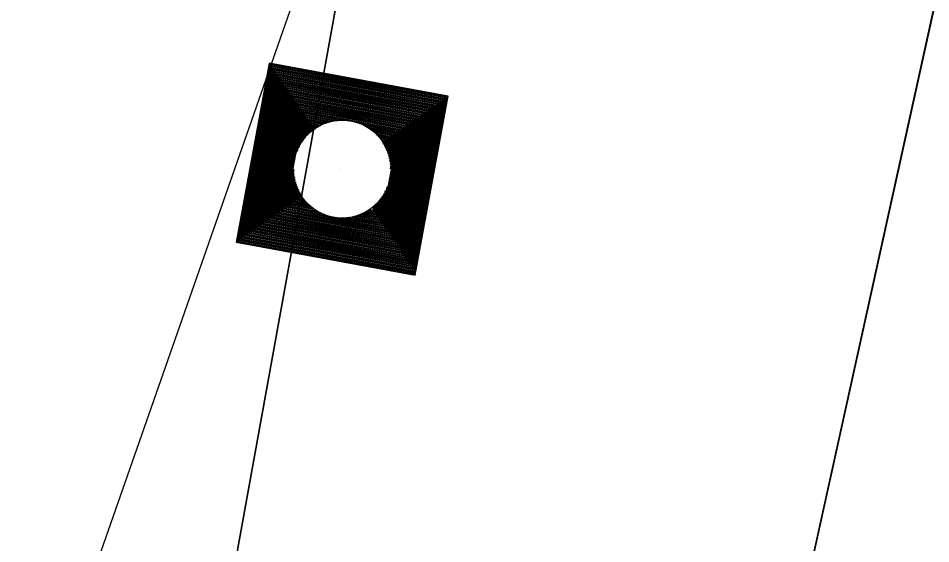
# Model space of a CAD drawing. Extents: x 14104283 to 14120882, y 8635219 to 8671666.
# Drawn here: x 14107735.23 to 14107769.07, y 8638814.99 to 8638834.46 of the extents above; entities that cross this region are included whole.
import ezdxf

# ---------------------------------------------------------------- set-up
doc = ezdxf.new("R2010")
doc.units = 0
for name, color, linetype in [('Default', 7, 'Continuous'), ('dsnCellElements', 7, 'Continuous'), ('dsnNonPlotable', 7, 'Continuous'), ('dsnPaintRemoveDoubleCenterLineYellow', 7, 'Continuous'), ('dsnShadingPaved', 7, 'Continuous'), ('dsnStdLabel', 7, 'Continuous'), ('dsnTapePlaceChannelizingYellow', 7, 'Continuous'), ('dsnTapeRemoveChannelizingWhite', 7, 'Continuous')]:
    doc.layers.add(name, color=color, linetype=linetype)

msp = doc.modelspace()

# ---------------------------------------------------------------- linework, layer by layer
at = {"layer": 'Default'}
msp.add_line((14107763.781, 8638927.41), (14107707.571, 8638617.247), dxfattribs=at)
at = {"layer": 'dsnCellElements'}
msp.add_circle((14107747.244, 8638828.87), 1.815, dxfattribs=at)
at = {"layer": 'dsnNonPlotable'}
msp.add_line((14107747.181, 8638828.882), (14107747.181, 8638828.878), dxfattribs=at)
at = {"layer": 'dsnPaintRemoveDoubleCenterLineYellow'}
msp.add_line((14107756.203, 8638776.049), (14107788.365, 8638921.68), dxfattribs=at)
at = {"layer": 'dsnShadingPaved'}
msp.add_lwpolyline([(14107828.524, 8639053.566), (14107818.038, 8639056.041), (14107720.435, 8638614.092), (14107731.396, 8638611.426)], close=True, dxfattribs=at)
at = {"layer": 'dsnStdLabel'}
for points in [[(14107749.946, 8638824.946), (14107751.168, 8638831.572), (14107744.542, 8638832.795), (14107743.319, 8638826.168), (14107749.946, 8638824.946)], [(14107749.942, 8638824.946), (14107751.164, 8638831.569), (14107744.545, 8638832.79), (14107743.323, 8638826.171), (14107749.946, 8638824.949)], [(14107749.938, 8638824.947), (14107751.16, 8638831.566), (14107744.548, 8638832.786), (14107743.328, 8638826.174), (14107749.947, 8638824.953)], [(14107749.93, 8638825.104), (14107751.117, 8638831.537), (14107744.577, 8638832.744), (14107743.37, 8638826.203), (14107749.953, 8638824.989)], [(14107749.901, 8638825.146), (14107751.075, 8638831.508), (14107744.606, 8638832.702), (14107743.412, 8638826.232), (14107749.96, 8638825.024)], [(14107749.872, 8638825.188), (14107751.033, 8638831.479), (14107744.635, 8638832.659), (14107743.455, 8638826.262), (14107749.967, 8638825.06)], [(14107749.843, 8638825.23), (14107750.991, 8638831.45), (14107744.664, 8638832.617), (14107743.497, 8638826.291), (14107749.93, 8638825.104)], [(14107749.814, 8638825.273), (14107750.948, 8638831.421), (14107744.693, 8638832.575), (14107743.539, 8638826.32), (14107749.901, 8638825.146)], [(14107749.785, 8638825.315), (14107750.906, 8638831.392), (14107744.722, 8638832.533), (14107743.581, 8638826.349), (14107749.872, 8638825.188)], [(14107749.756, 8638825.357), (14107750.864, 8638831.362), (14107744.751, 8638832.49), (14107743.624, 8638826.378), (14107749.843, 8638825.23)], [(14107749.727, 8638825.4), (14107750.821, 8638831.333), (14107744.781, 8638832.448), (14107743.666, 8638826.407), (14107749.814, 8638825.273)], [(14107749.697, 8638825.442), (14107750.779, 8638831.304), (14107744.81, 8638832.406), (14107743.708, 8638826.436), (14107749.785, 8638825.315)], [(14107749.668, 8638825.484), (14107750.737, 8638831.275), (14107744.839, 8638832.363), (14107743.751, 8638826.465), (14107749.756, 8638825.357)], [(14107749.639, 8638825.526), (14107750.695, 8638831.246), (14107744.868, 8638832.321), (14107743.793, 8638826.494), (14107749.727, 8638825.4)], [(14107749.61, 8638825.569), (14107750.652, 8638831.217), (14107744.897, 8638832.279), (14107743.835, 8638826.523), (14107749.697, 8638825.442)], [(14107749.581, 8638825.611), (14107750.61, 8638831.188), (14107744.926, 8638832.237), (14107743.877, 8638826.553), (14107749.668, 8638825.484)], [(14107749.552, 8638825.653), (14107750.568, 8638831.159), (14107744.955, 8638832.194), (14107743.92, 8638826.582), (14107749.639, 8638825.526)], [(14107749.523, 8638825.696), (14107750.525, 8638831.13), (14107744.984, 8638832.152), (14107743.962, 8638826.611), (14107749.61, 8638825.569)], [(14107749.494, 8638825.738), (14107750.483, 8638831.1), (14107745.013, 8638832.11), (14107744.004, 8638826.64), (14107749.581, 8638825.611)], [(14107749.465, 8638825.78), (14107750.441, 8638831.071), (14107745.043, 8638832.067), (14107744.047, 8638826.669), (14107749.552, 8638825.653)], [(14107749.435, 8638825.822), (14107750.399, 8638831.042), (14107745.072, 8638832.025), (14107744.089, 8638826.698), (14107749.523, 8638825.696)], [(14107749.406, 8638825.865), (14107750.356, 8638831.013), (14107745.101, 8638831.983), (14107744.131, 8638826.727), (14107749.494, 8638825.738)], [(14107749.377, 8638825.907), (14107750.314, 8638830.984), (14107745.13, 8638831.941), (14107744.173, 8638826.756), (14107749.465, 8638825.78)], [(14107749.348, 8638825.949), (14107750.272, 8638830.955), (14107745.159, 8638831.898), (14107744.216, 8638826.785), (14107749.435, 8638825.822)], [(14107749.319, 8638825.991), (14107750.229, 8638830.926), (14107745.188, 8638831.856), (14107744.258, 8638826.815), (14107749.406, 8638825.865)], [(14107749.29, 8638826.034), (14107750.187, 8638830.897), (14107745.217, 8638831.814), (14107744.3, 8638826.844), (14107749.377, 8638825.907)], [(14107749.261, 8638826.076), (14107750.145, 8638830.868), (14107745.246, 8638831.771), (14107744.342, 8638826.873), (14107749.348, 8638825.949)], [(14107749.232, 8638826.118), (14107750.103, 8638830.838), (14107745.275, 8638831.729), (14107744.385, 8638826.902), (14107749.319, 8638825.991)], [(14107749.203, 8638826.161), (14107750.06, 8638830.809), (14107745.305, 8638831.687), (14107744.427, 8638826.931), (14107749.29, 8638826.034)], [(14107749.173, 8638826.203), (14107750.018, 8638830.78), (14107745.334, 8638831.645), (14107744.469, 8638826.96), (14107749.261, 8638826.076)], [(14107749.144, 8638826.245), (14107749.976, 8638830.751), (14107745.363, 8638831.602), (14107744.512, 8638826.989), (14107749.232, 8638826.118)], [(14107749.115, 8638826.287), (14107749.933, 8638830.722), (14107745.392, 8638831.56), (14107744.554, 8638827.018), (14107749.203, 8638826.161)], [(14107749.086, 8638826.33), (14107749.891, 8638830.693), (14107745.421, 8638831.518), (14107744.596, 8638827.047), (14107749.173, 8638826.203)], [(14107749.057, 8638826.372), (14107749.849, 8638830.664), (14107745.45, 8638831.475), (14107744.638, 8638827.077), (14107749.144, 8638826.245)], [(14107749.028, 8638826.414), (14107749.807, 8638830.635), (14107745.479, 8638831.433), (14107744.681, 8638827.106), (14107749.115, 8638826.287)], [(14107748.999, 8638826.457), (14107749.764, 8638830.606), (14107745.508, 8638831.391), (14107744.723, 8638827.135), (14107749.086, 8638826.33)], [(14107748.97, 8638826.499), (14107749.722, 8638830.576), (14107745.537, 8638831.349), (14107744.765, 8638827.164), (14107749.057, 8638826.372)], [(14107748.941, 8638826.541), (14107749.68, 8638830.547), (14107745.567, 8638831.306), (14107744.808, 8638827.193), (14107749.028, 8638826.414)], [(14107748.911, 8638826.583), (14107749.638, 8638830.518), (14107745.596, 8638831.264), (14107744.85, 8638827.222), (14107748.999, 8638826.457)], [(14107748.882, 8638826.626), (14107749.595, 8638830.489), (14107745.625, 8638831.222), (14107744.892, 8638827.251), (14107748.97, 8638826.499)], [(14107748.853, 8638826.668), (14107749.553, 8638830.46), (14107745.654, 8638831.179), (14107744.934, 8638827.28), (14107748.941, 8638826.541)], [(14107748.824, 8638826.71), (14107749.511, 8638830.431), (14107745.683, 8638831.137), (14107744.977, 8638827.309), (14107748.911, 8638826.583)], [(14107748.795, 8638826.753), (14107749.468, 8638830.402), (14107745.712, 8638831.095), (14107745.019, 8638827.339), (14107748.882, 8638826.626)], [(14107748.766, 8638826.795), (14107749.426, 8638830.373), (14107745.741, 8638831.053), (14107745.061, 8638827.368), (14107748.853, 8638826.668)], [(14107748.737, 8638826.837), (14107749.384, 8638830.344), (14107745.77, 8638831.01), (14107745.104, 8638827.397), (14107748.824, 8638826.71)], [(14107748.708, 8638826.879), (14107749.342, 8638830.314), (14107745.799, 8638830.968), (14107745.146, 8638827.426), (14107748.795, 8638826.753)], [(14107747.231, 8638830.667), (14107745.829, 8638830.926), (14107745.57, 8638829.523)], [(14107747.074, 8638830.659), (14107745.858, 8638830.883), (14107745.633, 8638829.667)], [(14107746.956, 8638830.644), (14107745.887, 8638830.841), (14107745.689, 8638829.772)], [(14107746.858, 8638830.625), (14107745.916, 8638830.799), (14107745.742, 8638829.857)], [(14107746.772, 8638830.604), (14107745.945, 8638830.757), (14107745.792, 8638829.93)], [(14107746.695, 8638830.581), (14107745.974, 8638830.714), (14107745.841, 8638829.993)], [(14107746.625, 8638830.557), (14107746.003, 8638830.672), (14107745.888, 8638830.05)], [(14107746.561, 8638830.532), (14107746.032, 8638830.63), (14107745.935, 8638830.101)], [(14107746.501, 8638830.506), (14107746.061, 8638830.587), (14107745.98, 8638830.148)], [(14107746.445, 8638830.48), (14107746.091, 8638830.545), (14107746.025, 8638830.191)], [(14107749.041, 8638828.883), (14107749.299, 8638830.285), (14107747.897, 8638830.544)], [(14107746.392, 8638830.453), (14107746.12, 8638830.503), (14107746.069, 8638830.23)], [(14107746.343, 8638830.425), (14107746.149, 8638830.461), (14107746.113, 8638830.267)], [(14107746.296, 8638830.397), (14107746.178, 8638830.418), (14107746.156, 8638830.301)], [(14107746.251, 8638830.368), (14107746.207, 8638830.376), (14107746.199, 8638830.332)], [(14107749.033, 8638829.04), (14107749.257, 8638830.256), (14107748.041, 8638830.481)], [(14107749.017, 8638829.158), (14107749.215, 8638830.227), (14107748.145, 8638830.424)], [(14107748.999, 8638829.256), (14107749.172, 8638830.198), (14107748.231, 8638830.372)], [(14107748.978, 8638829.342), (14107749.13, 8638830.169), (14107748.303, 8638830.321)], [(14107748.955, 8638829.419), (14107749.088, 8638830.14), (14107748.367, 8638830.273)], [(14107748.931, 8638829.489), (14107749.046, 8638830.111), (14107748.424, 8638830.225)], [(14107748.906, 8638829.553), (14107749.003, 8638830.082), (14107748.475, 8638830.179)], [(14107748.88, 8638829.613), (14107748.961, 8638830.052), (14107748.521, 8638830.134)], [(14107748.853, 8638829.669), (14107748.919, 8638830.023), (14107748.564, 8638830.089)], [(14107748.826, 8638829.722), (14107748.876, 8638829.994), (14107748.604, 8638830.045)], [(14107748.798, 8638829.771), (14107748.834, 8638829.965), (14107748.64, 8638830.001)], [(14107748.77, 8638829.818), (14107748.792, 8638829.936), (14107748.674, 8638829.958)], [(14107748.741, 8638829.863), (14107748.75, 8638829.907), (14107748.706, 8638829.915)], [(14107745.447, 8638828.857), (14107745.188, 8638827.455), (14107746.59, 8638827.196)], [(14107745.455, 8638828.7), (14107745.23, 8638827.484), (14107746.447, 8638827.26)], [(14107745.47, 8638828.583), (14107745.273, 8638827.513), (14107746.342, 8638827.316)], [(14107745.489, 8638828.484), (14107745.315, 8638827.542), (14107746.257, 8638827.369)], [(14107745.51, 8638828.398), (14107745.357, 8638827.571), (14107746.184, 8638827.419)], [(14107745.533, 8638828.322), (14107745.4, 8638827.601), (14107746.121, 8638827.468)], [(14107745.557, 8638828.252), (14107745.442, 8638827.63), (14107746.064, 8638827.515)], [(14107745.582, 8638828.187), (14107745.484, 8638827.659), (14107746.013, 8638827.561)], [(14107748.679, 8638826.922), (14107748.918, 8638828.217)], [(14107745.608, 8638828.127), (14107745.526, 8638827.688), (14107745.966, 8638827.607)], [(14107745.634, 8638828.071), (14107745.569, 8638827.717), (14107745.923, 8638827.652)], [(14107745.661, 8638828.019), (14107745.611, 8638827.746), (14107745.884, 8638827.696)], [(14107745.689, 8638827.969), (14107745.653, 8638827.775), (14107745.847, 8638827.739)], [(14107745.717, 8638827.922), (14107745.696, 8638827.804), (14107745.813, 8638827.783)], [(14107745.746, 8638827.877), (14107745.738, 8638827.833), (14107745.782, 8638827.825)], [(14107748.591, 8638827.049), (14107748.745, 8638827.883)], [(14107748.62, 8638827.006), (14107748.798, 8638827.968)], [(14107748.649, 8638826.964), (14107748.854, 8638828.073)], [(14107748.388, 8638827.345), (14107748.418, 8638827.51)], [(14107748.417, 8638827.302), (14107748.462, 8638827.55)], [(14107748.446, 8638827.26), (14107748.507, 8638827.592)], [(14107748.475, 8638827.218), (14107748.553, 8638827.639)], [(14107748.504, 8638827.175), (14107748.599, 8638827.69)], [(14107748.533, 8638827.133), (14107748.646, 8638827.747)], [(14107748.562, 8638827.091), (14107748.695, 8638827.811)], [(14107747.792, 8638827.159), (14107748.62, 8638827.006)], [(14107747.862, 8638827.183), (14107748.591, 8638827.049)], [(14107747.927, 8638827.208), (14107748.562, 8638827.091)], [(14107747.986, 8638827.234), (14107748.533, 8638827.133)], [(14107748.042, 8638827.261), (14107748.504, 8638827.175)], [(14107748.095, 8638827.288), (14107748.475, 8638827.218)], [(14107748.145, 8638827.316), (14107748.446, 8638827.26)], [(14107748.192, 8638827.344), (14107748.417, 8638827.302)], [(14107748.236, 8638827.372), (14107748.388, 8638827.345)], [(14107747.257, 8638827.073), (14107748.766, 8638826.795)], [(14107747.413, 8638827.081), (14107748.737, 8638826.837)], [(14107747.531, 8638827.097), (14107748.708, 8638826.879)], [(14107747.63, 8638827.115), (14107748.679, 8638826.922)], [(14107747.715, 8638827.136), (14107748.649, 8638826.964)]]:
    msp.add_lwpolyline(points, dxfattribs=at)
at = {"layer": 'dsnTapePlaceChannelizingYellow'}
msp.add_line((14107763.688, 8638926.99), (14107707.519, 8638617.052), dxfattribs=at)
at = {"layer": 'dsnTapeRemoveChannelizingWhite'}
msp.add_line((14107776.644, 8638924.255), (14107710.073, 8638734.11), dxfattribs=at)

doc.saveas('drawing.dxf')
